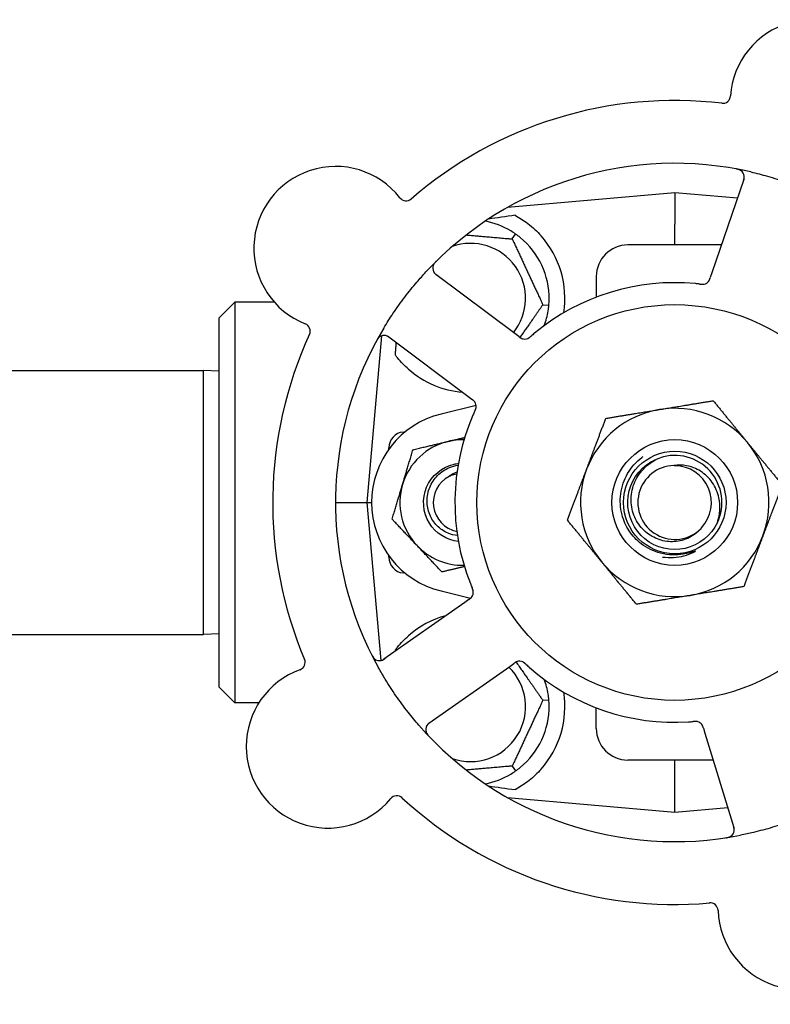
# Model space of a CAD drawing. Header units: inches. Extents: x 24 to 1128, y -74 to 748.
# Tile 500 of 557: x 618.49 to 621.48, y 561.4 to 565.32. Entities that reach past the tile are written whole.
import ezdxf

# ---------------------------------------------------------------- set-up
doc = ezdxf.new("R2010")
doc.units = ezdxf.units.IN
doc.header["$LTSCALE"] = 32
doc.header["$MEASUREMENT"] = 0
doc.layers.add('Dimension (ANSI)', color=7, linetype='Continuous', lineweight=25)
doc.layers.add('Visible (ANSI)', color=7, linetype='Continuous', lineweight=30)
doc.styles.add('Note Text (ANSI)', font='tahoma.ttf')
doc.dimstyles.new('Architectural (ANSI)', dxfattribs={"dimscale": 32, "dimtxt": 0.125, "dimasz": 0.098425, "dimexe": 0.125, "dimexo": 0.0625, "dimgap": 0.031496, "dimtad": 0, "dimtih": 1, "dimtoh": 1, "dimdec": 4, "dimrnd": 1e-08, "dimzin": 3, "dimdsep": 46, "dimlunit": 4, "dimtxsty": 'Note Text (ANSI)', "dimcen": 0.09, "dimdle": 0.393701, "dimclrd": 256, "dimclre": 256, "dimclrt": 256, "dimadec": 0, "dimazin": 3, "dimtfac": 0.96, "dimtofl": 0, "dimtmove": 0, "dimatfit": 3, "dimfxl": 1, "dimfrac": 2, "dimtolj": 1, "dimtzin": 12, "dimlwd": -1, "dimlwe": -1, "dimarcsym": 0})

# ---------------------------------------------------------------- blocks, each defined once
blk = doc.blocks.new('*D15')
at = {"layer": 'Defpoints', "color": 0, "transparency": 16777216}
for p in [(710.5391, 563.8913), (485.5391, 550.1854), (710.5391, 466.6091)]:
    blk.add_point(p, dxfattribs=at)
at = {"layer": 'Dimension (ANSI)', "transparency": 16777216}
for p, q in [((710.5391, 561.8913), (710.5391, 462.6091)), ((485.5391, 548.1854), (485.5391, 462.6091)), ((488.6887, 466.6091), (570.2991, 466.6091)), ((707.3894, 466.6091), (585.779, 466.6091))]:
    blk.add_line(p, q, dxfattribs=at)
for points in [[(488.6887, 467.134), (488.6887, 466.0841), (485.5391, 466.6091)], [(707.3894, 467.134), (707.3894, 466.0841), (710.5391, 466.6091)]]:
    blk.add_solid(points, dxfattribs=at)
at = {"layer": 'Dimension (ANSI)', "transparency": 16777216, "insert": (571.307, 468.7004), "char_height": 4, "attachment_point": 1, "style": 'Note Text (ANSI)'}
blk.add_mtext('\\A1;18\'-9"', dxfattribs=at)

msp = doc.modelspace()

# ---------------------------------------------------------------- linework, layer by layer
at = {"layer": 'Visible (ANSI)'}
for p, q in [((621.3765, 564.67952), (621.24935, 564.30765)), ((621.10155, 564.62641), (620.43544, 564.56814)), ((621.10155, 564.62641), (621.10155, 564.50151)), ((621.35088, 564.6046), (621.10155, 564.62641)), ((621.10155, 564.41891), (621.10155, 564.50151)), ((620.45463, 564.44288), (620.4683, 564.4624)), ((621.28739, 564.41891), (620.91405, 564.41891)), ((620.46514, 564.06602), (620.15075, 564.30186)), ((620.78905, 564.29391), (620.78905, 564.21121)), ((621.24935, 564.30765), (621.24292, 564.28882)), ((619.28905, 564.12891), (619.35155, 564.19141)), ((619.35155, 564.19141), (619.35155, 562.59641)), ((619.50804, 564.19141), (619.35155, 564.19141)), ((620.57663, 564.18125), (620.60036, 564.17918)), ((619.28905, 562.65891), (619.28905, 564.12891)), ((619.93458, 564.05711), (619.87655, 563.39391)), ((619.96383, 564.05268), (620.27821, 563.81684)), ((620.48103, 564.0541), (620.46514, 564.06602)), ((618.41405, 563.91891), (619.22655, 563.91891)), ((619.22655, 562.86891), (619.22655, 563.91891)), ((619.28905, 563.91728), (619.22655, 563.91891)), ((620.27821, 563.81684), (620.29413, 563.8049)), ((620.31103, 563.78004), (620.17188, 563.74608)), ((620.02111, 563.67439), (620.02899, 563.67508)), ((619.96405, 563.60632), (619.96405, 563.61212)), ((619.75155, 563.39391), (619.87655, 563.39391)), ((619.87655, 563.39391), (619.8953, 563.39391)), ((619.87655, 563.39391), (619.93157, 562.76503)), ((619.96405, 563.1757), (619.96405, 563.18151)), ((620.02899, 563.11275), (620.02111, 563.11344)), ((620.17188, 563.04174), (620.28907, 563.01315)), ((620.26568, 562.99634), (619.94423, 562.77022)), ((620.28193, 563.00777), (620.26568, 562.99634)), ((618.41405, 562.86891), (619.22655, 562.86891)), ((619.28905, 562.87055), (619.22655, 562.86891)), ((620.12346, 562.51544), (620.4449, 562.74156)), ((620.4449, 562.74156), (620.46117, 562.75301)), ((619.28905, 562.65891), (619.35155, 562.59641)), ((620.57663, 562.60657), (620.60036, 562.60865)), ((619.44648, 562.59641), (619.35155, 562.59641)), ((620.78905, 562.49391), (620.78905, 562.57662)), ((621.21552, 562.49508), (621.22137, 562.47609)), ((621.22137, 562.47609), (621.33709, 562.1005)), ((621.25439, 562.36891), (620.91405, 562.36891)), ((621.10155, 562.28632), (621.10155, 562.36891)), ((620.45463, 562.34494), (620.4683, 562.32543)), ((621.10155, 562.16141), (621.10155, 562.28632)), ((620.43544, 562.21969), (621.10155, 562.16141)), ((621.10155, 562.16141), (621.31263, 562.17988))]:
    msp.add_line(p, q, dxfattribs=at)
for radius in [0.7875, 0.25014, 0.20385]:
    msp.add_circle((621.10155, 563.39391), radius, dxfattribs=at)
for centre, radius, start, end in [((621.64748, 564.99067), 0.325, 326.006, 176.24329), ((621.10155, 563.39391), 1.6, 83.25836, 130.99093), ((621.29199, 565.01401), 0.03125, 263.29575, 356.24329), ((619.75165, 564.40654), 0.325, 38.006, 248.24329), ((621.10155, 563.39391), 1.35, 77.06409, 137.1852), ((621.34693, 564.68963), 0.03125, 341.12465, 79.27672), ((620.03236, 564.6259), 0.03125, 218.006, 310.95354), ((620.28905, 564.20641), 0.3125, 59.15807, 79.28378), ((620.28905, 564.20641), 0.3125, 359.15807, 50.84193), ((620.28905, 564.20641), 0.375, 351.21293, 41.51889), ((620.28905, 564.20641), 0.21875, 321.38477, 109.65889), ((620.91405, 564.29391), 0.125, 90, 180), ((620.1695, 564.32686), 0.03125, 134.97257, 233.12465), ((621.10155, 563.39391), 0.875, 84.63234, 129.61695), ((621.21148, 564.29347), 0.03125, 281.91027, 323.9096), ((620.28905, 564.20641), 0.3125, 339.72028, 350.84193), ((619.6196, 564.07567), 0.03125, 335.29575, 68.24329), ((621.10155, 563.39391), 1.6, 155.25836, 202.99093), ((621.10155, 563.39391), 1.35, 149.06409, 209.1852), ((619.94507, 564.02768), 0.03125, 53.12465, 151.27672), ((620.50442, 564.07562), 0.03125, 251.11888, 292.57804), ((620.28905, 564.20641), 0.375, 228.77041, 265.08898), ((620.27999, 563.77644), 0.03125, 353.91027, 35.9096), ((620.2578, 563.39391), 0.3625, 103.71173, 256.28827), ((621.10155, 563.39391), 0.875, 156.63234, 201.61695), ((621.10155, 563.39391), 0.375, 99.34128, 159.34128), ((621.10155, 563.39391), 0.375, 39.34128, 99.34128), ((620.02655, 563.61212), 0.0625, 95, 180), ((620.2578, 563.39391), 0.25, 103.27138, 163.27138), ((620.2578, 563.39391), 0.25, 88.80625, 103.27138), ((621.10155, 563.39391), 0.375, 339.34128, 39.34128), ((621.10155, 563.39391), 0.1875, 334.71096, 108.15663), ((621.10155, 563.39391), 0.14696, 91.25861, 315.29572), ((621.10155, 563.39391), 0.375, 159.34128, 219.34128), ((621.10155, 563.39391), 0.14583, 316.55117, 90.00317), ((620.2578, 563.39391), 0.25, 163.27138, 223.27138), ((620.2578, 563.39391), 0.11727, 117.74755, 258.35099), ((621.10155, 563.39391), 0.375, 279.34128, 339.34128), ((620.2578, 563.39391), 0.25, 223.27138, 271.19375), ((620.02655, 563.1757), 0.0625, 180, 265), ((621.10155, 563.39391), 0.375, 219.34128, 279.34128), ((620.26869, 563.03666), 0.03125, 323.11888, 4.57804), ((620.28905, 562.58141), 0.375, 105.31908, 131.22959), ((619.59946, 562.75775), 0.03125, 290.006, 22.95354), ((619.92625, 562.79578), 0.03125, 206.97257, 305.12465), ((620.48387, 562.73077), 0.03125, 65.91027, 107.9096), ((619.72134, 562.423), 0.325, 110.006, 320.24329), ((620.28905, 562.58141), 0.21875, 250.34111, 46.01219), ((621.10155, 563.39391), 0.875, 228.63234, 273.61695), ((620.28905, 562.58141), 0.3125, 9.15807, 20.27972), ((620.28905, 562.58141), 0.375, 318.48111, 8.78707), ((620.28905, 562.58141), 0.3125, 309.15807, 0.84193), ((621.18395, 562.49142), 0.03125, 35.11888, 76.57804), ((621.10155, 563.39391), 1.35, 221.06409, 281.1852), ((620.14144, 562.48988), 0.03125, 125.12465, 223.27672), ((620.91405, 562.49391), 0.125, 180, 270), ((620.28905, 562.58141), 0.3125, 280.71622, 300.84193), ((619.99522, 562.19517), 0.03125, 47.29575, 140.24329), ((621.10155, 563.39391), 1.6, 227.25836, 274.99093), ((621.30723, 562.0913), 0.03125, 278.97257, 17.12465), ((621.59844, 561.78123), 0.325, 182.006, 32.24329), ((621.24241, 561.76876), 0.03125, 2.006, 94.95354)]:
    msp.add_arc(centre, radius, start, end, dxfattribs=at)
for centre, major_axis, start_param, end_param in [((622.10659, 564.58886), (-2.38839, -0.20896), 5.4649258, 5.5279515), ((622.10659, 562.19896), (-2.38839, 0.20896), 0.7552338, 0.8182595)]:
    msp.add_ellipse(centre, major_axis=major_axis, ratio=0.0521373, start_param=start_param, end_param=end_param, dxfattribs=at)
for points, knots in [([(621.36551, 564.71476), (621.36528, 564.71492), (621.36499, 564.71513), (621.36398, 564.71579), (621.36318, 564.71626), (621.36132, 564.71723), (621.36017, 564.71776), (621.35811, 564.71854), (621.35745, 564.71878), (621.35578, 564.71933), (621.35473, 564.71965), (621.35247, 564.72025), (621.35125, 564.72054), (621.34933, 564.72096), (621.3486, 564.7211), (621.34718, 564.72138), (621.34648, 564.72151), (621.34577, 564.72164)], [0.051298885, 0.051298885, 0.051298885, 0.051298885, 0.057269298, 0.057269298, 0.069785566, 0.069785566, 0.083632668, 0.083632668, 0.089458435, 0.089458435, 0.09782017, 0.09782017, 0.107290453, 0.107290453, 0.113094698, 0.113094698, 0.118968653, 0.118968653, 0.118968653, 0.118968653]), ([(621.37387, 564.67185), (621.37418, 564.67274), (621.37449, 564.67364), (621.37565, 564.67714), (621.37643, 564.67975), (621.37745, 564.68419), (621.37775, 564.68611), (621.37805, 564.68929), (621.37807, 564.69074), (621.37796, 564.69302), (621.37787, 564.69387), (621.37775, 564.69476), (621.37772, 564.69495), (621.37769, 564.69511)], [0, 0, 0, 0, 0.007248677, 0.007248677, 0.028564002, 0.028564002, 0.04748221, 0.04748221, 0.065361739, 0.065361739, 0.076705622, 0.076705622, 0.079955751, 0.079955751, 0.079955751, 0.079955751]), ([(621.40377, 564.70965), (621.42611, 564.70452), (621.44819, 564.69885), (621.49594, 564.6853), (621.52185, 564.67711), (621.57268, 564.65932), (621.59731, 564.64987), (621.63723, 564.6332), (621.65272, 564.62639), (621.66813, 564.61927)], [-0.73117336, -0.73117336, -0.73117336, -0.73117336, -0.55242948, -0.55242948, -0.34016147, -0.34016147, -0.13232742, -0.13232742, 0, 0, 0, 0]), ([(620.46619, 564.53694), (620.48225, 564.52833), (620.49968, 564.5174), (620.53565, 564.48995), (620.55404, 564.47283), (620.56983, 564.45499)], [1.44549616, 1.44549616, 1.44549616, 1.44549616, 1.60647008, 1.60647008, 1.78790376, 1.78790376, 1.78790376, 1.78790376]), ([(620.15243, 564.35395), (620.15198, 564.35351), (620.15154, 564.35307), (620.15036, 564.35188), (620.14961, 564.35111), (620.14824, 564.34965), (620.14762, 564.34897), (620.14607, 564.34718), (620.14515, 564.34603), (620.14364, 564.34398), (620.143, 564.34304), (620.14199, 564.3414), (620.14158, 564.34067), (620.14083, 564.3392), (620.14051, 564.33846), (620.14017, 564.33763), (620.14011, 564.33745), (620.14005, 564.3373)], [0, 0, 0, 0, 0.005149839, 0.005149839, 0.013554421, 0.013554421, 0.020527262, 0.020527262, 0.031641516, 0.031641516, 0.041623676, 0.041623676, 0.051235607, 0.051235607, 0.06373445, 0.06373445, 0.067355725, 0.067355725, 0.067355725, 0.067355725]), ([(619.9436, 564.08792), (619.95539, 564.10758), (619.9676, 564.12683), (619.99522, 564.16803), (620.01099, 564.1901), (620.04297, 564.23211), (620.05892, 564.25186), (620.08704, 564.28475), (620.09899, 564.29818), (620.11125, 564.31142)], [-0.73117437, -0.73117437, -0.73117437, -0.73117437, -0.55243049, -0.55243049, -0.34047291, -0.34047291, -0.14064238, -0.14064238, 0, 0, 0, 0]), ([(620.14103, 564.31399), (620.14115, 564.31372), (620.14132, 564.31339), (620.14215, 564.3118), (620.14307, 564.31031), (620.14499, 564.30778), (620.14598, 564.30663), (620.14869, 564.30387), (620.15052, 564.30224), (620.15329, 564.3), (620.15412, 564.29935), (620.15571, 564.29814), (620.15648, 564.29756), (620.15725, 564.29698)], [0.058736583, 0.058736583, 0.058736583, 0.058736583, 0.064782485, 0.064782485, 0.086145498, 0.086145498, 0.103238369, 0.103238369, 0.123434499, 0.123434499, 0.131598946, 0.131598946, 0.138939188, 0.138939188, 0.138939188, 0.138939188]), ([(621.23596, 564.27405), (621.23601, 564.27412), (621.23608, 564.2742), (621.23626, 564.27444), (621.23639, 564.27462), (621.23698, 564.27544), (621.2375, 564.27622), (621.23864, 564.27817), (621.23929, 564.27945), (621.24048, 564.28212), (621.24104, 564.28352), (621.24179, 564.28557), (621.24202, 564.28622), (621.24236, 564.28719), (621.24247, 564.28751), (621.24269, 564.28815), (621.24279, 564.28846), (621.2429, 564.28878)], [0.038929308, 0.038929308, 0.038929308, 0.038929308, 0.040726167, 0.040726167, 0.043941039, 0.043941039, 0.054249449, 0.054249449, 0.066768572, 0.066768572, 0.07820649, 0.07820649, 0.083402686, 0.083402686, 0.086046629, 0.086046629, 0.08863019, 0.08863019, 0.08863019, 0.08863019]), ([(621.23646, 564.27469), (621.23646, 564.27469), (621.23646, 564.27469), (621.2365, 564.27475), (621.23664, 564.27493), (621.23704, 564.27549), (621.23734, 564.27594), (621.238, 564.27696), (621.23834, 564.27754), (621.23874, 564.27829), (621.23885, 564.27848), (621.23957, 564.2799), (621.24031, 564.28157), (621.24135, 564.28433), (621.24165, 564.28516), (621.2421, 564.28646), (621.24226, 564.28691), (621.24258, 564.28783), (621.24274, 564.28831), (621.2429, 564.28878)], [0.028019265, 0.028019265, 0.028019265, 0.028019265, 0.028672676, 0.028672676, 0.033062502, 0.033062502, 0.040781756, 0.040781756, 0.051074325, 0.051074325, 0.054504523, 0.054504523, 0.075062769, 0.075062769, 0.083066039, 0.083066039, 0.087153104, 0.087153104, 0.091266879, 0.091266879, 0.091266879, 0.091266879]), ([(621.20181, 564.26315), (621.20133, 564.26321), (621.20082, 564.26326), (621.20028, 564.26333), (621.19541, 564.26388), (621.18876, 564.26457), (621.18341, 564.26508)], [0.48080563, 0.48080563, 0.48080563, 0.48080563, 0.5329828, 0.5329828, 0.5329828, 1, 1, 1, 1]), ([(621.20184, 564.26315), (621.20214, 564.26311), (621.20244, 564.26308), (621.20324, 564.26299), (621.20375, 564.26293), (621.20533, 564.26276), (621.20642, 564.26266), (621.20869, 564.26248), (621.20989, 564.26242), (621.21225, 564.26237), (621.21337, 564.26239), (621.21558, 564.26253), (621.21657, 564.26266), (621.21779, 564.26287), (621.21813, 564.26294), (621.21838, 564.26299)], [0.001596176, 0.001596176, 0.001596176, 0.001596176, 0.00393777, 0.00393777, 0.007842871, 0.007842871, 0.016055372, 0.016055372, 0.025513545, 0.025513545, 0.037191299, 0.037191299, 0.054193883, 0.054193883, 0.061558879, 0.061558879, 0.061558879, 0.061558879]), ([(621.20184, 564.26315), (621.20239, 564.26308), (621.20293, 564.26302), (621.20401, 564.2629), (621.20455, 564.26284), (621.20636, 564.26265), (621.20763, 564.26253), (621.2097, 564.2624), (621.21055, 564.26237), (621.21249, 564.26233), (621.21351, 564.26236), (621.2153, 564.26249), (621.21611, 564.26258), (621.21738, 564.26278), (621.21791, 564.26289), (621.21822, 564.26295), (621.21826, 564.26296), (621.21827, 564.26297), (621.21827, 564.26297), (621.21827, 564.26297)], [0, 0, 0, 0, 0.004180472, 0.004180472, 0.008305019, 0.008305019, 0.018114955, 0.018114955, 0.025612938, 0.025612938, 0.036850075, 0.036850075, 0.047489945, 0.047489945, 0.056089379, 0.056089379, 0.05828692, 0.05828692, 0.058652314, 0.058652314, 0.058652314, 0.058652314]), ([(619.92693, 564.05312), (619.9267, 564.05295), (619.92641, 564.05273), (619.92547, 564.05198), (619.92477, 564.05136), (619.92327, 564.04989), (619.92242, 564.04896), (619.92104, 564.04725), (619.92061, 564.0467), (619.91957, 564.04528), (619.91894, 564.04437), (619.91767, 564.04241), (619.91701, 564.04134), (619.91602, 564.03964), (619.91566, 564.039), (619.91496, 564.03772), (619.91462, 564.0371), (619.91428, 564.03647)], [0.051298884, 0.051298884, 0.051298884, 0.051298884, 0.057269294, 0.057269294, 0.069785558, 0.069785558, 0.083632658, 0.083632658, 0.089458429, 0.089458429, 0.097820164, 0.097820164, 0.107290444, 0.107290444, 0.113094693, 0.113094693, 0.118968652, 0.118968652, 0.118968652, 0.118968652]), ([(619.97031, 564.04781), (619.96956, 564.04838), (619.9688, 564.04895), (619.96583, 564.05113), (619.96359, 564.05268), (619.95968, 564.05502), (619.95795, 564.05591), (619.95501, 564.05717), (619.95365, 564.05764), (619.95145, 564.05824), (619.95061, 564.05842), (619.94972, 564.05857), (619.94954, 564.05861), (619.94937, 564.05863)], [0, 0, 0, 0, 0.007248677, 0.007248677, 0.028564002, 0.028564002, 0.047482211, 0.047482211, 0.06536174, 0.06536174, 0.076705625, 0.076705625, 0.079955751, 0.079955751, 0.079955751, 0.079955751]), ([(620.48103, 564.0541), (620.48145, 564.05378), (620.48188, 564.05346), (620.48271, 564.05284), (620.48311, 564.05254), (620.48403, 564.05187), (620.48453, 564.0515), (620.48635, 564.0502), (620.48754, 564.04941), (620.48945, 564.04825), (620.49031, 564.04778), (620.49189, 564.04701), (620.49259, 564.0467), (620.49378, 564.04623), (620.49431, 564.04605), (620.49462, 564.04594), (620.49467, 564.04593), (620.49467, 564.04593), (620.49467, 564.04593), (620.49467, 564.04593)], [0, 0, 0, 0, 0.004355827, 0.004355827, 0.008687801, 0.008687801, 0.014307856, 0.014307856, 0.029588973, 0.029588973, 0.043844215, 0.043844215, 0.054171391, 0.054171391, 0.061954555, 0.061954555, 0.063871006, 0.063871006, 0.063878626, 0.063878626, 0.063878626, 0.063878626]), ([(620.48107, 564.05407), (620.4813, 564.05389), (620.48154, 564.05372), (620.48285, 564.05274), (620.48396, 564.05192), (620.48631, 564.05026), (620.48758, 564.04943), (620.4899, 564.04805), (620.49099, 564.04748), (620.49304, 564.04653), (620.49407, 564.04614), (620.49494, 564.04585), (620.49506, 564.0458), (620.49517, 564.04577)], [0, 0, 0, 0, 0.002309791, 0.002309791, 0.012623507, 0.012623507, 0.024338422, 0.024338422, 0.035397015, 0.035397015, 0.047442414, 0.047442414, 0.049661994, 0.049661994, 0.049661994, 0.049661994]), ([(620.51572, 564.04648), (620.51593, 564.04657), (620.51621, 564.04668), (620.51702, 564.04704), (620.51759, 564.04732), (620.51878, 564.04794), (620.5194, 564.04829), (620.5206, 564.04903), (620.52118, 564.04941), (620.52255, 564.05037), (620.52339, 564.05098), (620.52459, 564.05191), (620.52495, 564.0522), (620.52624, 564.05324), (620.5272, 564.05404), (620.52842, 564.05509), (620.52873, 564.05535), (620.52917, 564.05573), (620.5293, 564.05584), (620.52943, 564.05596)], [0.044252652, 0.044252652, 0.044252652, 0.044252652, 0.050671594, 0.050671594, 0.061250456, 0.061250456, 0.071050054, 0.071050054, 0.078610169, 0.078610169, 0.087196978, 0.087196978, 0.090753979, 0.090753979, 0.100050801, 0.100050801, 0.10314767, 0.10314767, 0.10451733, 0.10451733, 0.10451733, 0.10451733]), ([(620.51607, 564.04662), (620.51607, 564.04662), (620.5161, 564.04663), (620.51622, 564.04668), (620.51635, 564.04673), (620.51676, 564.04691), (620.5171, 564.04706), (620.51821, 564.04759), (620.51903, 564.04803), (620.52074, 564.04908), (620.52161, 564.04966), (620.52359, 564.05109), (620.52474, 564.05199), (620.52692, 564.05379), (620.52797, 564.05469), (620.52914, 564.05571), (620.52929, 564.05583), (620.52943, 564.05596)], [0.030853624, 0.030853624, 0.030853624, 0.030853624, 0.032941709, 0.032941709, 0.03638518, 0.03638518, 0.042347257, 0.042347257, 0.055267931, 0.055267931, 0.065838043, 0.065838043, 0.077516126, 0.077516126, 0.087897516, 0.087897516, 0.089364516, 0.089364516, 0.089364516, 0.089364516]), ([(620.0419, 563.92439), (620.02642, 563.93795), (620.01146, 563.95344), (619.99535, 563.97321), (619.9924, 563.97697), (619.98956, 563.98074)], [0.52788927, 0.52788927, 0.52788927, 0.52788927, 0.6827691, 0.6827691, 0.71884724, 0.71884724, 0.71884724, 0.71884724]), ([(620.30603, 563.79372), (620.30598, 563.79379), (620.30592, 563.79388), (620.30575, 563.79413), (620.30562, 563.79431), (620.30502, 563.79512), (620.30444, 563.79585), (620.30293, 563.79755), (620.30192, 563.79856), (620.29975, 563.80052), (620.29859, 563.80148), (620.29687, 563.80282), (620.29633, 563.80324), (620.29551, 563.80386), (620.29524, 563.80407), (620.29469, 563.80448), (620.29443, 563.80467), (620.29416, 563.80487)], [0.038929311, 0.038929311, 0.038929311, 0.038929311, 0.040726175, 0.040726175, 0.043941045, 0.043941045, 0.054249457, 0.054249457, 0.066768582, 0.066768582, 0.078206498, 0.078206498, 0.083402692, 0.083402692, 0.086046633, 0.086046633, 0.088630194, 0.088630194, 0.088630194, 0.088630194]), ([(620.30558, 563.79439), (620.30558, 563.79439), (620.30557, 563.79439), (620.30553, 563.79445), (620.3054, 563.79464), (620.30499, 563.79519), (620.30466, 563.79562), (620.30389, 563.79656), (620.30344, 563.79706), (620.30285, 563.79768), (620.3027, 563.79783), (620.30158, 563.79896), (620.30022, 563.80018), (620.29791, 563.80202), (620.29722, 563.80256), (620.29613, 563.8034), (620.29575, 563.80368), (620.29497, 563.80427), (620.29456, 563.80457), (620.29416, 563.80487)], [0.028019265, 0.028019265, 0.028019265, 0.028019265, 0.028672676, 0.028672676, 0.033062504, 0.033062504, 0.040781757, 0.040781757, 0.051074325, 0.051074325, 0.054504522, 0.054504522, 0.07506277, 0.07506277, 0.083066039, 0.083066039, 0.087153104, 0.087153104, 0.091266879, 0.091266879, 0.091266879, 0.091266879]), ([(620.30584, 563.75787), (620.30564, 563.75744), (620.30543, 563.75697), (620.3052, 563.75647), (620.30317, 563.75201), (620.30045, 563.7459), (620.29832, 563.74096)], [0.48080563, 0.48080563, 0.48080563, 0.48080563, 0.5329828, 0.5329828, 0.5329828, 1, 1, 1, 1]), ([(620.30585, 563.7579), (620.30598, 563.75818), (620.3061, 563.75845), (620.30644, 563.75919), (620.30665, 563.75965), (620.3073, 563.7611), (620.30773, 563.7621), (620.3086, 563.76421), (620.30903, 563.76533), (620.30981, 563.76756), (620.31013, 563.76863), (620.31069, 563.77078), (620.31087, 563.77176), (620.31104, 563.77299), (620.31108, 563.77333), (620.31111, 563.77358)], [0.001596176, 0.001596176, 0.001596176, 0.001596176, 0.003937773, 0.003937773, 0.007842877, 0.007842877, 0.016055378, 0.016055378, 0.025513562, 0.025513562, 0.037191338, 0.037191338, 0.0541939, 0.0541939, 0.061558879, 0.061558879, 0.061558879, 0.061558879]), ([(620.30585, 563.7579), (620.30608, 563.7584), (620.30631, 563.7589), (620.30676, 563.75989), (620.30699, 563.76039), (620.30772, 563.76205), (620.30823, 563.76322), (620.30899, 563.76515), (620.30929, 563.76595), (620.30992, 563.76778), (620.3102, 563.76875), (620.31064, 563.7705), (620.3108, 563.7713), (620.311, 563.77257), (620.31106, 563.7731), (620.3111, 563.77341), (620.3111, 563.77346), (620.3111, 563.77347), (620.3111, 563.77347), (620.3111, 563.77347)], [0, 0, 0, 0, 0.004180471, 0.004180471, 0.008305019, 0.008305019, 0.018114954, 0.018114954, 0.025612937, 0.025612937, 0.036850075, 0.036850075, 0.047489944, 0.047489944, 0.05608938, 0.05608938, 0.05828692, 0.05828692, 0.058652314, 0.058652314, 0.058652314, 0.058652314]), ([(620.24045, 563.23864), (620.1937, 563.24401), (620.14983, 563.27154), (620.125, 563.31158), (620.09881, 563.35383), (620.09452, 563.40888), (620.11385, 563.45468), (620.13318, 563.50047), (620.17561, 563.53579), (620.22414, 563.54649), (620.22952, 563.54768), (620.23496, 563.54856), (620.24043, 563.54915)], [6.3945263, 6.3945263, 6.3945263, 6.3945263, 7.2990044, 7.2990044, 7.2990044, 8.2534333, 8.2534333, 8.2534333, 9.2076053, 9.2076053, 9.2076053, 9.3134369, 9.3134369, 9.3134369, 9.3134369]), ([(620.23656, 563.26195), (620.22382, 563.26343), (620.21133, 563.26675), (620.18314, 563.27876), (620.16832, 563.28887), (620.14316, 563.31438), (620.13313, 563.32962), (620.11933, 563.36332), (620.11579, 563.38151), (620.11583, 563.41853), (620.11952, 563.43699), (620.13384, 563.47176), (620.14444, 563.48769), (620.17131, 563.51483), (620.18741, 563.5257), (620.21613, 563.53786), (620.22763, 563.54117), (620.23936, 563.54308)], [-1.2470977, -1.2470977, -1.2470977, -1.2470977, -1.1486049, -1.1486049, -1.0127327, -1.0127327, -0.8746582, -0.8746582, -0.7343822, -0.7343822, -0.5919052, -0.5919052, -0.4472279, -0.4472279, -0.3003508, -0.3003508, -0.2092229, -0.2092229, -0.2092229, -0.2092229]), ([(620.96831, 563.2295), (620.94966, 563.24379), (620.93351, 563.26108), (620.90739, 563.30041), (620.89766, 563.3222), (620.88455, 563.37243), (620.88285, 563.40086), (620.89044, 563.45705), (620.89976, 563.48427), (620.92842, 563.53389), (620.94758, 563.55575), (620.97223, 563.57478), (620.97411, 563.57619), (620.97601, 563.57756)], [-3.5801326, -3.5801326, -3.5801326, -3.5801326, -3.4004535, -3.4004535, -3.2191752, -3.2191752, -3.0035583, -3.0035583, -2.7857358, -2.7857358, -2.5657084, -2.5657084, -2.5477946, -2.5477946, -2.5477946, -2.5477946]), ([(621.27108, 563.31382), (621.24685, 563.26253), (621.19814, 563.22349), (621.14281, 563.21101), (621.08748, 563.19853), (621.02674, 563.21287), (620.98284, 563.24878), (620.93902, 563.28462), (620.91293, 563.34116), (620.91409, 563.39775), (620.91525, 563.45444), (620.94374, 563.50996), (620.98912, 563.54397), (621.00544, 563.55619), (621.0238, 563.56554), (621.04318, 563.57181)], [5.153766, 5.153766, 5.153766, 5.153766, 6.061332, 6.061332, 6.061332, 6.968806, 6.968806, 6.968806, 7.8744508, 7.8744508, 7.8744508, 8.7817425, 8.7817425, 8.7817425, 9.107885, 9.107885, 9.107885, 9.107885]), ([(621.206, 563.29054), (621.1982, 563.28135), (621.1893, 563.27316), (621.16862, 563.25832), (621.15674, 563.25201), (621.1253, 563.24031), (621.10521, 563.23709), (621.06436, 563.23848), (621.044, 563.24328), (621.00571, 563.26058), (620.98824, 563.27309), (620.95862, 563.30448), (620.94693, 563.32318), (620.93107, 563.36453), (620.92727, 563.38684), (620.92835, 563.43225), (620.93345, 563.45489), (620.95218, 563.49751), (620.96583, 563.51699), (621.00017, 563.55007), (621.02068, 563.5632), (621.04312, 563.57208)], [-1.5503297, -1.5503297, -1.5503297, -1.5503297, -1.4577971, -1.4577971, -1.3550285, -1.3550285, -1.200467, -1.200467, -1.0416694, -1.0416694, -0.8786368, -0.8786368, -0.7113708, -0.7113708, -0.5398726, -0.5398726, -0.3641439, -0.3641439, -0.1841858, -0.1841858, 0, 0, 0, 0]), ([(621.27108, 563.31382), (621.27657, 563.32954), (621.27992, 563.34593), (621.28206, 563.37931), (621.2808, 563.39614), (621.2723, 563.43449), (621.26327, 563.45529), (621.23812, 563.49131), (621.22256, 563.50639), (621.18726, 563.529), (621.16806, 563.53663), (621.13152, 563.5432), (621.11474, 563.54343), (621.09832, 563.54083)], [-0.89666376, -0.89666376, -0.89666376, -0.89666376, -0.7697294, -0.7697294, -0.64162523, -0.64162523, -0.47009117, -0.47009117, -0.30597672, -0.30597672, -0.14928046, -0.14928046, -0.02134877, -0.02134877, -0.02134877, -0.02134877]), ([(620.23386, 563.5068), (620.23011, 563.50611), (620.22636, 563.50527), (620.21486, 563.50218), (620.20837, 563.49975), (620.2032, 563.4977)], [0.060737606, 0.060737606, 0.060737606, 0.060737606, 0.090010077, 0.090010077, 0.150835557, 0.150835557, 0.150835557, 0.150835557]), ([(621.1347, 563.18775), (621.12093, 563.18553), (621.10705, 563.18461), (621.07675, 563.18554), (621.06051, 563.18788), (621.01698, 563.19935), (620.99105, 563.21208), (620.96831, 563.2295)], [-0.44935864, -0.44935864, -0.44935864, -0.44935864, -0.34320731, -0.34320731, -0.21838639, -0.21838639, 0, 0, 0, 0]), ([(621.05265, 563.1769), (621.06716, 563.17487), (621.08186, 563.17428), (621.12453, 563.1769), (621.15191, 563.184), (621.17711, 563.19624)], [-0.32666896, -0.32666896, -0.32666896, -0.32666896, -0.21422591, -0.21422591, 0, 0, 0, 0]), ([(621.17711, 563.19624), (621.17861, 563.19697), (621.18028, 563.19782), (621.18229, 563.19898), (621.18321, 563.19952), (621.18387, 563.20005), (621.184, 563.20016), (621.18411, 563.20029), (621.18415, 563.20033), (621.18418, 563.20039), (621.18418, 563.20041), (621.18419, 563.20045), (621.18418, 563.20047), (621.18417, 563.20049), (621.18416, 563.20051), (621.18413, 563.20053), (621.1841, 563.20054), (621.18402, 563.20056), (621.18396, 563.20056), (621.18373, 563.20055), (621.18347, 563.20051), (621.18221, 563.20023), (621.18068, 563.19974), (621.17148, 563.19675), (621.15581, 563.19114), (621.1347, 563.18775)], [-0.32002064, -0.32002064, -0.32002064, -0.32002064, -0.25037654, -0.25037654, -0.22022079, -0.22022079, -0.21319305, -0.21319305, -0.21059304, -0.21059304, -0.20923641, -0.20923641, -0.20821255, -0.20821255, -0.20712521, -0.20712521, -0.2055378, -0.2055378, -0.20262718, -0.20262718, -0.19315319, -0.19315319, -0.1629071, -0.1629071, 0, 0, 0, 0]), ([(620.29989, 563.0384), (620.29987, 563.03864), (620.29985, 563.03894), (620.29976, 563.03981), (620.29968, 563.04045), (620.29945, 563.04177), (620.29931, 563.04246), (620.29897, 563.04384), (620.29879, 563.0445), (620.29831, 563.04611), (620.29798, 563.04709), (620.29747, 563.04852), (620.29731, 563.04895), (620.29672, 563.0505), (620.29625, 563.05166), (620.29563, 563.05315), (620.29547, 563.05352), (620.29525, 563.05405), (620.29518, 563.05422), (620.29512, 563.05438)], [0.044252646, 0.044252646, 0.044252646, 0.044252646, 0.05067159, 0.05067159, 0.061250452, 0.061250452, 0.07105005, 0.07105005, 0.078610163, 0.078610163, 0.087196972, 0.087196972, 0.090753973, 0.090753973, 0.100050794, 0.100050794, 0.103147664, 0.103147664, 0.104517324, 0.104517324, 0.104517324, 0.104517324]), ([(620.29987, 563.03878), (620.29987, 563.03878), (620.29987, 563.03881), (620.29986, 563.03895), (620.29985, 563.03909), (620.2998, 563.03954), (620.29977, 563.0399), (620.2996, 563.04112), (620.29944, 563.04204), (620.29898, 563.04399), (620.29869, 563.045), (620.29794, 563.04732), (620.29744, 563.04869), (620.2964, 563.05131), (620.29587, 563.0526), (620.29526, 563.05403), (620.29519, 563.0542), (620.29512, 563.05438)], [0.030853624, 0.030853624, 0.030853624, 0.030853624, 0.032941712, 0.032941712, 0.036385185, 0.036385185, 0.042347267, 0.042347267, 0.055267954, 0.055267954, 0.065838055, 0.065838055, 0.077516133, 0.077516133, 0.087897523, 0.087897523, 0.089364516, 0.089364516, 0.089364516, 0.089364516]), ([(620.28193, 563.00777), (620.28236, 563.00807), (620.2828, 563.00838), (620.28364, 563.00898), (620.28405, 563.00927), (620.28498, 563.00993), (620.28548, 563.0103), (620.28728, 563.01163), (620.2884, 563.01251), (620.29009, 563.01397), (620.29081, 563.01464), (620.29203, 563.01591), (620.29254, 563.01648), (620.29335, 563.01746), (620.29369, 563.01791), (620.29389, 563.01818), (620.29391, 563.01821), (620.29391, 563.01821), (620.29391, 563.01821), (620.29391, 563.01821)], [0, 0, 0, 0, 0.004355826, 0.004355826, 0.008687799, 0.008687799, 0.014307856, 0.014307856, 0.029588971, 0.029588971, 0.043844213, 0.043844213, 0.054171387, 0.054171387, 0.06195455, 0.06195455, 0.063871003, 0.063871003, 0.063878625, 0.063878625, 0.063878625, 0.063878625]), ([(620.28196, 563.0078), (620.28221, 563.00797), (620.28245, 563.00814), (620.28379, 563.00908), (620.28491, 563.00988), (620.28721, 563.01161), (620.28839, 563.01256), (620.29042, 563.01434), (620.2913, 563.01519), (620.29284, 563.01686), (620.29352, 563.01771), (620.29407, 563.01844), (620.29415, 563.01855), (620.29422, 563.01864)], [0, 0, 0, 0, 0.002309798, 0.002309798, 0.012623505, 0.012623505, 0.02433842, 0.02433842, 0.035397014, 0.035397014, 0.047442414, 0.047442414, 0.049661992, 0.049661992, 0.049661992, 0.049661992]), ([(619.98956, 562.80709), (619.99239, 562.81084), (619.99533, 562.8146), (620.01144, 562.83437), (620.02641, 562.84987), (620.0419, 562.86344)], [1.53001661, 1.53001661, 1.53001661, 1.53001661, 1.56598407, 1.56598407, 1.72098253, 1.72098253, 1.72098253, 1.72098253]), ([(619.89521, 562.78791), (619.89549, 562.78735), (619.89577, 562.7868), (619.89654, 562.7853), (619.89704, 562.78435), (619.898, 562.7826), (619.89846, 562.7818), (619.89969, 562.77977), (619.90049, 562.77854), (619.90197, 562.77647), (619.90267, 562.77557), (619.90392, 562.7741), (619.90448, 562.77349), (619.90566, 562.77232), (619.90625, 562.77179), (619.90694, 562.77121), (619.90709, 562.77109), (619.90722, 562.77099)], [0, 0, 0, 0, 0.005149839, 0.005149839, 0.013554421, 0.013554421, 0.020527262, 0.020527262, 0.031641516, 0.031641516, 0.041623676, 0.041623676, 0.051235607, 0.051235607, 0.06373445, 0.06373445, 0.067355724, 0.067355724, 0.067355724, 0.067355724]), ([(619.92969, 562.76472), (619.92999, 562.76475), (619.93035, 562.76481), (619.93212, 562.76511), (619.93383, 562.76553), (619.93682, 562.76657), (619.93822, 562.76716), (619.94168, 562.76888), (619.9438, 562.77012), (619.94679, 562.77206), (619.94765, 562.77265), (619.94931, 562.77379), (619.95009, 562.77434), (619.95088, 562.77489)], [0.058736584, 0.058736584, 0.058736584, 0.058736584, 0.064782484, 0.064782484, 0.086145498, 0.086145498, 0.103238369, 0.103238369, 0.123434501, 0.123434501, 0.131598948, 0.131598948, 0.13893919, 0.13893919, 0.13893919, 0.13893919]), ([(620.47549, 562.76087), (620.4754, 562.76085), (620.4753, 562.76082), (620.47501, 562.76073), (620.4748, 562.76066), (620.47384, 562.76035), (620.47296, 562.76002), (620.47089, 562.75911), (620.46961, 562.75846), (620.46708, 562.757), (620.46581, 562.75619), (620.464, 562.75498), (620.46343, 562.75459), (620.46259, 562.754), (620.46231, 562.75381), (620.46175, 562.75342), (620.46148, 562.75323), (620.46121, 562.75303)], [0.038929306, 0.038929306, 0.038929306, 0.038929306, 0.040726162, 0.040726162, 0.043941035, 0.043941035, 0.054249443, 0.054249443, 0.066768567, 0.066768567, 0.078206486, 0.078206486, 0.083402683, 0.083402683, 0.086046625, 0.086046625, 0.088630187, 0.088630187, 0.088630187, 0.088630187]), ([(620.47471, 562.76065), (620.47471, 562.76065), (620.4747, 562.76065), (620.47464, 562.76062), (620.47442, 562.76056), (620.47377, 562.76034), (620.47326, 562.76016), (620.47212, 562.75971), (620.47151, 562.75944), (620.47074, 562.75907), (620.47054, 562.75898), (620.46912, 562.75826), (620.46754, 562.75734), (620.46508, 562.75572), (620.46435, 562.75523), (620.46322, 562.75444), (620.46283, 562.75417), (620.46203, 562.75361), (620.46162, 562.75332), (620.46121, 562.75303)], [0.028019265, 0.028019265, 0.028019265, 0.028019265, 0.028672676, 0.028672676, 0.033062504, 0.033062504, 0.040781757, 0.040781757, 0.051074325, 0.051074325, 0.054504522, 0.054504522, 0.075062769, 0.075062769, 0.083066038, 0.083066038, 0.087153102, 0.087153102, 0.091266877, 0.091266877, 0.091266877, 0.091266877]), ([(620.50949, 562.74964), (620.50927, 562.74984), (620.50905, 562.75004), (620.50845, 562.75059), (620.50808, 562.75093), (620.5069, 562.752), (620.50608, 562.75272), (620.50434, 562.7542), (620.50341, 562.75495), (620.50153, 562.75639), (620.50061, 562.75702), (620.49875, 562.75821), (620.49786, 562.75869), (620.49675, 562.75924), (620.49644, 562.75938), (620.49621, 562.75948)], [0.001596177, 0.001596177, 0.001596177, 0.001596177, 0.00393777, 0.00393777, 0.007842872, 0.007842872, 0.016055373, 0.016055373, 0.025513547, 0.025513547, 0.037191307, 0.037191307, 0.054193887, 0.054193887, 0.06155888, 0.06155888, 0.06155888, 0.06155888]), ([(620.50949, 562.74964), (620.50909, 562.75001), (620.50869, 562.75038), (620.50788, 562.75112), (620.50748, 562.75148), (620.50613, 562.7527), (620.50517, 562.75354), (620.50358, 562.75486), (620.50291, 562.75539), (620.50136, 562.75656), (620.50052, 562.75713), (620.49899, 562.75808), (620.49828, 562.75848), (620.49714, 562.75906), (620.49665, 562.75929), (620.49636, 562.75942), (620.49632, 562.75944), (620.49631, 562.75944), (620.49631, 562.75944), (620.49631, 562.75944)], [0, 0, 0, 0, 0.004180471, 0.004180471, 0.008305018, 0.008305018, 0.018114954, 0.018114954, 0.025612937, 0.025612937, 0.036850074, 0.036850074, 0.047489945, 0.047489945, 0.056089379, 0.056089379, 0.058286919, 0.058286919, 0.058652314, 0.058652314, 0.058652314, 0.058652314]), ([(620.08369, 562.50709), (620.06863, 562.52438), (620.0541, 562.54194), (620.02352, 562.58085), (620.00747, 562.60257), (619.97703, 562.64649), (619.96278, 562.66839), (619.94018, 562.70543), (619.93142, 562.72042), (619.92294, 562.73561)], [-0.73118965, -0.73118965, -0.73118965, -0.73118965, -0.55244576, -0.55244576, -0.34137939, -0.34137939, -0.13566771, -0.13566771, 0, 0, 0, 0]), ([(620.50952, 562.74961), (620.50987, 562.74929), (620.51025, 562.74894), (620.51065, 562.74857), (620.51427, 562.74527), (620.51924, 562.74079), (620.52328, 562.73724)], [0.48080563, 0.48080563, 0.48080563, 0.48080563, 0.5329828, 0.5329828, 0.5329828, 1, 1, 1, 1]), ([(621.19157, 562.52173), (621.19157, 562.52173), (621.19154, 562.52173), (621.19141, 562.52176), (621.19127, 562.5218), (621.19083, 562.5219), (621.19048, 562.52197), (621.18927, 562.52219), (621.18834, 562.52232), (621.18634, 562.52248), (621.1853, 562.52253), (621.18285, 562.52253), (621.1814, 562.52248), (621.17858, 562.5223), (621.17719, 562.52219), (621.17565, 562.52206), (621.17546, 562.52204), (621.17527, 562.52202)], [0.030853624, 0.030853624, 0.030853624, 0.030853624, 0.032941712, 0.032941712, 0.036385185, 0.036385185, 0.042347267, 0.042347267, 0.055267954, 0.055267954, 0.065838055, 0.065838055, 0.077516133, 0.077516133, 0.087897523, 0.087897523, 0.089364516, 0.089364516, 0.089364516, 0.089364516]), ([(621.19193, 562.52163), (621.19171, 562.52169), (621.19142, 562.52176), (621.19055, 562.52194), (621.18993, 562.52206), (621.18859, 562.52225), (621.1879, 562.52233), (621.18648, 562.52243), (621.18579, 562.52247), (621.18412, 562.5225), (621.18308, 562.5225), (621.18156, 562.52245), (621.18111, 562.52243), (621.17945, 562.52235), (621.1782, 562.52226), (621.17659, 562.52213), (621.17619, 562.5221), (621.17562, 562.52205), (621.17544, 562.52204), (621.17527, 562.52202)], [0.044252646, 0.044252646, 0.044252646, 0.044252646, 0.05067159, 0.05067159, 0.061250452, 0.061250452, 0.07105005, 0.07105005, 0.078610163, 0.078610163, 0.087196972, 0.087196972, 0.090753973, 0.090753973, 0.100050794, 0.100050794, 0.103147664, 0.103147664, 0.104517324, 0.104517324, 0.104517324, 0.104517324]), ([(620.13009, 562.52011), (620.12932, 562.51956), (620.12854, 562.51902), (620.12554, 562.51687), (620.12338, 562.51522), (620.11994, 562.51222), (620.11857, 562.51085), (620.11646, 562.50845), (620.11559, 562.50729), (620.11434, 562.50538), (620.11391, 562.50464), (620.11349, 562.50385), (620.1134, 562.50368), (620.11332, 562.50353)], [0, 0, 0, 0, 0.007248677, 0.007248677, 0.028564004, 0.028564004, 0.047482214, 0.047482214, 0.065361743, 0.065361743, 0.076705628, 0.076705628, 0.079955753, 0.079955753, 0.079955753, 0.079955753]), ([(621.21551, 562.49512), (621.21542, 562.49541), (621.21533, 562.49569), (621.21485, 562.49725), (621.21443, 562.49857), (621.2135, 562.50128), (621.21297, 562.50271), (621.2119, 562.50519), (621.21135, 562.50628), (621.21025, 562.50826), (621.20965, 562.50918), (621.20912, 562.50993), (621.20904, 562.51004), (621.20898, 562.51013)], [0, 0, 0, 0, 0.002309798, 0.002309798, 0.012623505, 0.012623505, 0.02433842, 0.02433842, 0.035397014, 0.035397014, 0.047442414, 0.047442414, 0.049661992, 0.049661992, 0.049661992, 0.049661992]), ([(621.21552, 562.49508), (621.21536, 562.49558), (621.21521, 562.4961), (621.2149, 562.49708), (621.21475, 562.49756), (621.2144, 562.49865), (621.21421, 562.49924), (621.2135, 562.50136), (621.21301, 562.5027), (621.21215, 562.50476), (621.21173, 562.50564), (621.2109, 562.5072), (621.21051, 562.50786), (621.20983, 562.50894), (621.20951, 562.5094), (621.20932, 562.50967), (621.20929, 562.5097), (621.20929, 562.5097), (621.20929, 562.5097), (621.20929, 562.5097)], [0, 0, 0, 0, 0.004355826, 0.004355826, 0.008687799, 0.008687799, 0.014307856, 0.014307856, 0.029588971, 0.029588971, 0.043844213, 0.043844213, 0.054171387, 0.054171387, 0.06195455, 0.06195455, 0.063871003, 0.063871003, 0.063878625, 0.063878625, 0.063878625, 0.063878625]), ([(620.11163, 562.48048), (620.11172, 562.48021), (620.11184, 562.47987), (620.11227, 562.47875), (620.11264, 562.47789), (620.11357, 562.47601), (620.11419, 562.47491), (620.11539, 562.47307), (620.11579, 562.47249), (620.11682, 562.47106), (620.11748, 562.47019), (620.11895, 562.46837), (620.11977, 562.46741), (620.12108, 562.46595), (620.12158, 562.46541), (620.12257, 562.46434), (620.12306, 562.46383), (620.12356, 562.46331)], [0.051298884, 0.051298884, 0.051298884, 0.051298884, 0.057269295, 0.057269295, 0.069785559, 0.069785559, 0.08363266, 0.08363266, 0.08945843, 0.08945843, 0.097820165, 0.097820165, 0.107290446, 0.107290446, 0.113094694, 0.113094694, 0.118968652, 0.118968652, 0.118968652, 0.118968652]), ([(620.56983, 562.33284), (620.55565, 562.31682), (620.53918, 562.30117), (620.50482, 562.27391), (620.48691, 562.26232), (620.46923, 562.25253), (620.46771, 562.2517), (620.46619, 562.25089)], [0.51027295, 0.51027295, 0.51027295, 0.51027295, 0.67314933, 0.67314933, 0.83782619, 0.83782619, 0.85301482, 0.85301482, 0.85301482, 0.85301482]), ([(621.63043, 562.15182), (621.60934, 562.14284), (621.58814, 562.13445), (621.54169, 562.1174), (621.51607, 562.10884), (621.4649, 562.09346), (621.43967, 562.08668), (621.39745, 562.07663), (621.3805, 562.07293), (621.36343, 562.06956)], [-0.73118965, -0.73118965, -0.73118965, -0.73118965, -0.55244576, -0.55244576, -0.34137939, -0.34137939, -0.13566771, -0.13566771, 0, 0, 0, 0]), ([(621.33783, 562.08498), (621.33789, 562.08527), (621.33795, 562.08563), (621.33821, 562.0874), (621.33834, 562.08916), (621.33827, 562.09232), (621.33814, 562.09384), (621.33757, 562.09767), (621.33705, 562.10006), (621.33613, 562.1035), (621.33584, 562.10451), (621.33526, 562.10643), (621.33498, 562.10735), (621.3347, 562.10827)], [0.058736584, 0.058736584, 0.058736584, 0.058736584, 0.064782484, 0.064782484, 0.086145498, 0.086145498, 0.103238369, 0.103238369, 0.123434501, 0.123434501, 0.131598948, 0.131598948, 0.13893919, 0.13893919, 0.13893919, 0.13893919]), ([(621.30512, 562.05935), (621.30574, 562.05944), (621.30635, 562.05954), (621.30801, 562.0598), (621.30907, 562.05998), (621.31103, 562.06036), (621.31193, 562.06055), (621.31424, 562.06109), (621.31566, 562.06148), (621.31809, 562.06224), (621.31915, 562.06263), (621.32094, 562.06336), (621.32169, 562.06371), (621.32317, 562.06446), (621.32386, 562.06487), (621.32462, 562.06535), (621.32478, 562.06545), (621.32492, 562.06554)], [0, 0, 0, 0, 0.005149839, 0.005149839, 0.013554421, 0.013554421, 0.020527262, 0.020527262, 0.031641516, 0.031641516, 0.041623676, 0.041623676, 0.051235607, 0.051235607, 0.06373445, 0.06373445, 0.067355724, 0.067355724, 0.067355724, 0.067355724])]:
    msp.add_open_spline(points, degree=3, knots=knots, dxfattribs=at)
for points, weights in [([(620.27188, 564.45887), (620.35724, 564.4514), (620.45463, 564.44288)], [1.11819795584, 1.14843950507, 1.04422863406]), ([(620.45463, 564.44288), (620.51563, 564.31207), (620.57663, 564.18125)], [1.04422863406, 1.20577136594, 1.04422863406]), ([(620.57663, 564.18125), (620.52776, 564.11147), (620.48537, 564.05092)], [1.04422863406, 1.13389426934, 1.12402059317]), ([(619.98956, 563.98074), (619.99153, 564.0055), (619.99352, 564.0304)], [0.999921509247, 0.999914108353, 0.999909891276]), ([(621.04068, 563.76394), (621.13983, 563.78025), (621.25432, 563.79908)], [1, 1.0379548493, 1]), ([(621.25432, 563.79908), (621.32787, 563.70935), (621.39157, 563.63164)], [1, 1.0379548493, 1]), ([(620.82705, 563.7288), (620.94154, 563.74763), (621.04068, 563.76394)], [1, 1.0379548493, 1]), ([(620.75067, 563.52621), (620.78612, 563.62023), (620.82705, 563.7288)], [1, 1.0379548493, 1]), ([(620.05993, 563.6041), (620.13521, 563.62186), (620.20041, 563.63724)], [1, 1.0379548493, 1]), ([(620.20041, 563.63724), (620.23248, 563.6448), (620.26568, 563.65263)], [1, 1.01831333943, 1.01895418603]), ([(621.39157, 563.63164), (621.45527, 563.55393), (621.52882, 563.4642)], [1, 1.0379548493, 1]), ([(620.01838, 563.46587), (620.03766, 563.53003), (620.05993, 563.6041)], [1, 1.0379548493, 1]), ([(620.67428, 563.32363), (620.71522, 563.43219), (620.75067, 563.52621)], [1, 1.0379548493, 1]), ([(619.97684, 563.32764), (619.9991, 563.40172), (620.01838, 563.46587)], [1, 1.0379548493, 1]), ([(621.52882, 563.4642), (621.48789, 563.35563), (621.45244, 563.26161)], [1, 1.0379548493, 1]), ([(620.07577, 563.22255), (620.02986, 563.27132), (619.97684, 563.32764)], [1, 1.0379548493, 1]), ([(620.81153, 563.15619), (620.74784, 563.2339), (620.67428, 563.32363)], [1, 1.0379548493, 1]), ([(621.45244, 563.26161), (621.41699, 563.16759), (621.37606, 563.05903)], [1, 1.0379548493, 1]), ([(620.17471, 563.11746), (620.12169, 563.17378), (620.07577, 563.22255)], [1, 1.0379548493, 1]), ([(620.94879, 562.98874), (620.87523, 563.07848), (620.81153, 563.15619)], [1, 1.0379548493, 1]), ([(620.26461, 563.13866), (620.22242, 563.12871), (620.17471, 563.11746)], [1.01779200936, 1.02372043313, 1]), ([(621.37606, 563.05903), (621.26157, 563.0402), (621.16242, 563.02389)], [1, 1.0379548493, 1]), ([(621.16242, 563.02389), (621.06327, 563.00758), (620.94879, 562.98874)], [1, 1.0379548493, 1]), ([(619.98993, 562.80237), (619.98975, 562.80473), (619.98956, 562.80709)], [0.999920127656, 0.999920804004, 0.999921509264]), ([(620.47011, 562.7587), (620.51991, 562.68758), (620.57663, 562.60657)], [1.11740236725, 1.14977238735, 1.04422863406]), ([(620.57663, 562.60657), (620.51563, 562.47576), (620.45463, 562.34494)], [1.04422863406, 1.20577136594, 1.04422863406]), ([(620.45463, 562.34494), (620.35724, 562.33642), (620.27188, 562.32896)], [1.04422863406, 1.14843950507, 1.11819795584])]:
    msp.add_rational_spline(points, weights, degree=2, dxfattribs=at)
for points in [[(620.4683, 564.4624), (620.46205, 564.46677), (620.45547, 564.47102), (620.44926, 564.47472)], [(620.48638, 564.44873), (620.48078, 564.45329), (620.47454, 564.45802), (620.4683, 564.4624)], [(620.59757, 564.15668), (620.59872, 564.16381), (620.59969, 564.17158), (620.60036, 564.17918)], [(620.60036, 564.17918), (620.60102, 564.18677), (620.60141, 564.19459), (620.60152, 564.20182)], [(620.54361, 564.06795), (620.539, 564.06414), (620.53317, 564.05918), (620.52943, 564.05596)], [(621.10154, 563.53975), (621.10048, 563.54012), (621.0994, 563.54049), (621.09832, 563.54083)], [(620.23492, 563.51463), (620.22455, 563.511), (620.21471, 563.50599), (620.20571, 563.49965)], [(620.20571, 563.49965), (620.20465, 563.4989), (620.2038, 563.49824), (620.2032, 563.4977)], [(621.206, 563.29054), (621.20649, 563.29156), (621.20696, 563.29259), (621.20743, 563.29362)], [(620.28809, 563.07156), (620.2903, 563.06601), (620.2932, 563.05893), (620.29512, 563.05437)], [(620.60036, 562.60865), (620.59969, 562.61624), (620.59872, 562.62401), (620.59757, 562.63115)], [(620.60152, 562.58601), (620.60141, 562.59323), (620.60102, 562.60106), (620.60036, 562.60865)], [(621.15675, 562.52066), (621.16272, 562.52103), (621.17035, 562.52161), (621.17527, 562.52202)], [(620.44926, 562.31311), (620.45547, 562.31681), (620.46205, 562.32106), (620.4683, 562.32543)], [(620.4683, 562.32543), (620.47454, 562.3298), (620.48078, 562.33453), (620.48638, 562.3391)]]:
    msp.add_open_spline(points, degree=3, dxfattribs=at)

# ---------------------------------------------------------------- dimensions: what is measured, and where the dimension line sits
at = {"layer": 'Dimension (ANSI)'}
dim = msp.add_linear_dim(base=(710.53905, 466.60905), p1=(485.53905, 550.18541), p2=(710.53905, 563.89132), dimstyle='Architectural (ANSI)', override={"dimgap": 0.031496, "dimtih": 0, "dimtoh": 0, "dimdec": 4, "dimlfac": 1, "dimtol": 0, "dimlim": 0, "dimtp": 0, "dimtm": 0, "dimtdec": 2, "dimatfit": 1}, dxfattribs=at)
dim.commit()
dim.dimension.update_dxf_attribs({"geometry": '*D15', "text_midpoint": (578.03905, 466.60905), "dimtype": 160})

doc.saveas('drawing.dxf')
